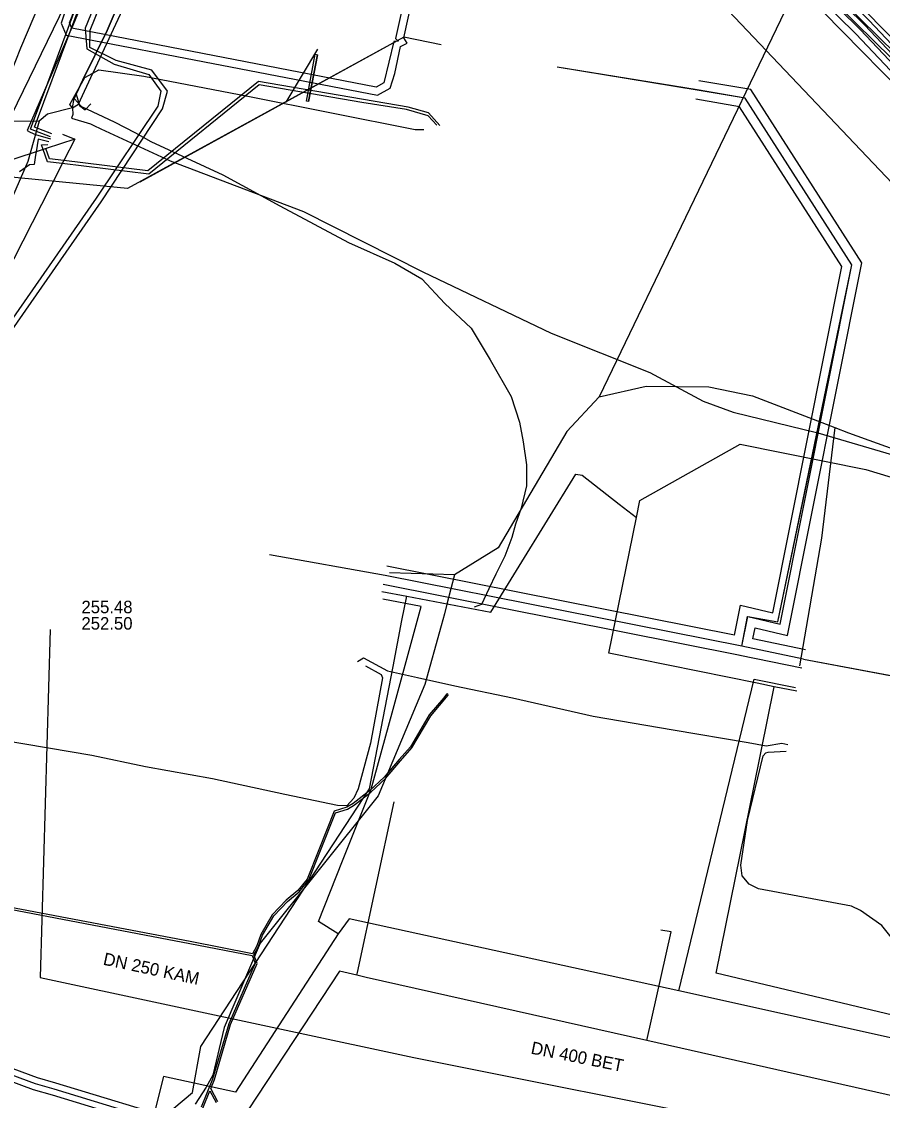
# Model space of a CAD drawing. Extents: x -598233 to -596890, y -1157848 to -1156431.
# Drawn here: x -597148.1 to -597092.9, y -1157489.7 to -1157420.6 of the extents above; entities that cross this region are included whole.
import ezdxf

# ---------------------------------------------------------------- set-up
doc = ezdxf.new("R2010")
doc.units = 0
for name, color, linetype in [('Vrstva 1', 7, 'Continuous'), ('Vrstva 12', 7, 'Continuous'), ('Vrstva 13', 7, 'Continuous'), ('Vrstva 19', 7, 'Continuous'), ('Vrstva 3', 7, 'Continuous'), ('Vrstva 37', 7, 'Continuous'), ('Vrstva 38', 7, 'Continuous'), ('Vrstva 42', 7, 'Continuous'), ('Vrstva 44', 7, 'Continuous'), ('Vrstva 51', 7, 'Continuous'), ('Vrstva 55', 7, 'Continuous'), ('Vrstva 58', 7, 'Continuous'), ('Vrstva 9', 7, 'Continuous')]:
    doc.layers.add(name, color=color, linetype=linetype)

msp = doc.modelspace()

# ---------------------------------------------------------------- linework, layer by layer
at = {"layer": 'Vrstva 1'}
msp.add_lwpolyline([(-597129.13, -1157422.38), (-597131.15, -1157425.79)], dxfattribs=at)
at = {"layer": 'Vrstva 12'}
for points in [[(-597144.582, -1157425.27), (-597144.15, -1157424.36), (-597142.61, -1157421.19), (-597141.19, -1157417.89), (-597140.29, -1157414.98), (-597139.62, -1157412.66)], [(-597139.29, -1157413.36), (-597138.96, -1157414.05), (-597140.31, -1157417.02), (-597143.52, -1157423.93)], [(-597143.52, -1157423.93), (-597143.13, -1157423.71), (-597140.26, -1157424.12), (-597133.58, -1157425.4), (-597122.87, -1157427.54), (-597122.31, -1157427.54)], [(-597144.82, -1157426.14), (-597145, -1157425.93), (-597144.04, -1157424.21), (-597143.52, -1157423.93)], [(-597144.82, -1157426.14), (-597144.44, -1157425.9), (-597143.52, -1157423.93)], [(-597144.82, -1157426.14), (-597144.71, -1157425.54), (-597144.582, -1157425.27)], [(-597144.582, -1157425.27), (-597144.38, -1157426)], [(-597144.82, -1157426.14), (-597146.43, -1157426.55), (-597146.95, -1157427)], [(-597144.82, -1157426.14), (-597144.81, -1157426.57), (-597144.89, -1157426.8), (-597143.67, -1157427.17), (-597143.457, -1157427.269)], [(-597144.38, -1157426), (-597144.01, -1157426.28)], [(-597144.01, -1157426.28), (-597143.65, -1157425.89)], [(-597146.95, -1157427), (-597147.69, -1157429.58), (-597150.79, -1157436.67), (-597155.25, -1157446.77), (-597160.197, -1157458.215)], [(-597146.95, -1157427), (-597148.8, -1157427.02), (-597153.1, -1157426.82), (-597154.3, -1157428.53), (-597156.98, -1157429.51)], [(-597143.457, -1157427.269), (-597143.004, -1157427.479)], [(-597143.004, -1157427.479), (-597138.57, -1157429.54), (-597130.02, -1157432.78), (-597122.38, -1157436.64), (-597114.16, -1157440.58), (-597107.83, -1157443.09), (-597104.42, -1157444.93), (-597102.49, -1157445.64), (-597097.07, -1157446.97), (-597087.99, -1157449.63), (-597080.67, -1157452.26), (-597077.2, -1157454.48), (-597069.7, -1157462.24), (-597064.08, -1157468.07), (-597058.36, -1157473.43), (-597052.11, -1157481.49), (-597046.15, -1157488.88), (-597040.07, -1157495.31)], [(-597108.48, -1157451.29), (-597102.05, -1157447.69), (-597094, -1157449.31), (-597079.96, -1157453.56), (-597074.242, -1157455.634)], [(-597123.41, -1157457.42), (-597118.02, -1157458.44), (-597112.57, -1157449.6), (-597112.18, -1157449.67), (-597109.81, -1157451.52), (-597108.7, -1157452.38)], [(-597108.7, -1157452.38), (-597108.48, -1157451.29)], [(-597099.87, -1157463.22), (-597100.96, -1157463), (-597110.46, -1157461.07), (-597108.7, -1157452.38)], [(-597138.34, -1157490.22), (-597137.14, -1157489.22), (-597136.59, -1157486.27), (-597125.79, -1157469.77), (-597124.28, -1157461.93), (-597123.72, -1157458.99), (-597123.41, -1157457.42)], [(-597125, -1157457.12), (-597123.41, -1157457.42)], [(-597077.34, -1157487.41), (-597083.52, -1157486.25), (-597086.46, -1157485.65), (-597103.59, -1157481.57), (-597100.82, -1157467.89), (-597100.69, -1157467.25), (-597099.89, -1157463.33), (-597099.87, -1157463.22)], [(-597098.41, -1157463.51), (-597099.87, -1157463.22)]]:
    msp.add_lwpolyline(points, dxfattribs=at)
at = {"layer": 'Vrstva 13'}
for points in [[(-597149.403, -1157425.544), (-597148.127, -1157422.306), (-597145.009, -1157414.953), (-597140.392, -1157403.824)], [(-597126.613, -1157481.698), (-597126.573, -1157481.526), (-597124.209, -1157470.602)], [(-597108.024, -1157485.889), (-597106.469, -1157478.931), (-597107.123, -1157478.805)], [(-597082.189, -1157491.704), (-597108.024, -1157485.889), (-597126.011, -1157481.842), (-597126.613, -1157481.698), (-597127.713, -1157481.444), (-597141.821, -1157502.825), (-597164.301, -1157536.89), (-597164.292, -1157537.062), (-597161.565, -1157540.122), (-597158.673, -1157543.365), (-597141.322, -1157562.83), (-597138.679, -1157565.794), (-597117.793, -1157589.221), (-597114.736, -1157592.648), (-597094.803, -1157615.006), (-597091.358, -1157618.87), (-597086.947, -1157623.819), (-597081.895, -1157629.487), (-597080.857, -1157631.559)]]:
    msp.add_lwpolyline(points, dxfattribs=at)
at = {"layer": 'Vrstva 19'}
for points in [[(-597127.8, -1157479.05), (-597129.07, -1157478.25), (-597127.52, -1157474.37), (-597125.69, -1157469.79), (-597124.35, -1157464.9), (-597122.48, -1157458.09), (-597124.94, -1157457.62)], [(-597105.98, -1157482.7), (-597101.16, -1157462.74), (-597098.51, -1157463.27)], [(-597087.44, -1157493.75), (-597085.94, -1157487.46), (-597085.87, -1157487.17), (-597105.98, -1157482.7), (-597127.1, -1157478.08), (-597127.8, -1157479.05), (-597134.38, -1157489.19), (-597138.99, -1157488.18), (-597140.48, -1157494.15)]]:
    msp.add_lwpolyline(points, dxfattribs=at)
at = {"layer": 'Vrstva 3'}
msp.add_lwpolyline([(-597129.834, -1157425.713), (-597129.27, -1157422.715), (-597129.129, -1157422.747), (-597129.702, -1157425.74)], close=True, dxfattribs=at)
at = {"layer": 'Vrstva 37'}
for p, q in [((-597104.795, -1157425.005), (-597113.766, -1157423.53)), ((-597124.8, -1157456.092), (-597132.198, -1157454.778)), ((-597101.941, -1157460.632), (-597124.8, -1157456.092)), ((-597101.941, -1157460.632), (-597124.8, -1157456.092)), ((-597097.988, -1157461.448), (-597101.941, -1157460.632)), ((-597097.988, -1157461.448), (-597101.941, -1157460.632))]:
    msp.add_line(p, q, dxfattribs=at)
for points in [[(-597101.941, -1157460.632), (-597101.566, -1157458.719), (-597099.484, -1157459.219), (-597094.897, -1157436.191), (-597101.739, -1157425.524), (-597104.795, -1157425.005)], [(-597101.941, -1157460.632), (-597101.566, -1157458.719), (-597099.635, -1157459.069), (-597096.529, -1157444.126), (-597094.897, -1157436.191), (-597101.739, -1157425.524), (-597104.795, -1157425.005)], [(-597097.988, -1157461.448), (-597085.081, -1157463.885), (-597087.317, -1157475.991), (-597084.626, -1157476.592)]]:
    msp.add_lwpolyline(points, dxfattribs=at)
at = {"layer": 'Vrstva 38'}
for p, q in [((-597102.414, -1157459.926), (-597124.683, -1157455.503)), ((-597102.058, -1157461.221), (-597124.917, -1157456.681)), ((-597097.867, -1157460.86), (-597101.238, -1157460.164)), ((-597098.109, -1157462.036), (-597102.062, -1157461.22))]:
    msp.add_line(p, q, dxfattribs=at)
for points in [[(-597101.238, -1157460.164), (-597101.098, -1157459.449), (-597099.017, -1157459.948), (-597094.261, -1157436.071), (-597101.377, -1157424.977), (-597104.695, -1157424.413)], [(-597102.414, -1157459.926), (-597102.034, -1157457.989), (-597099.951, -1157458.49), (-597095.533, -1157436.311), (-597102.101, -1157426.071), (-597104.895, -1157425.597)]]:
    msp.add_lwpolyline(points, dxfattribs=at)
at = {"layer": 'Vrstva 42'}
for p, q in [((-597104.8, -1157425), (-597113.77, -1157423.53)), ((-597124.8, -1157456.09), (-597132.2, -1157454.78)), ((-597101.94, -1157460.63), (-597124.8, -1157456.09)), ((-597097.99, -1157461.45), (-597101.94, -1157460.63))]:
    msp.add_line(p, q, dxfattribs=at)
for points in [[(-597146.235, -1157427.998), (-597147.507, -1157427.507), (-597146.402, -1157424.538), (-597142.21, -1157413.278), (-597138.728, -1157404.486), (-597137.033, -1157400.208), (-597132.697, -1157390.932), (-597131.766, -1157389.121), (-597130.511, -1157386.923), (-597130.841, -1157385.948), (-597136.408, -1157381.431)], [(-597146.151, -1157427.817), (-597147.251, -1157427.391), (-597144.924, -1157421.141), (-597142.024, -1157413.35), (-597138.702, -1157404.965), (-597136.849, -1157400.288), (-597132.517, -1157391.02), (-597131.59, -1157389.217), (-597130.293, -1157386.943), (-597130.671, -1157385.83), (-597136.284, -1157381.275)], [(-597143.423, -1157417.484), (-597144.807, -1157420.872), (-597144.924, -1157421.141), (-597146.041, -1157423.702), (-597146.402, -1157424.538), (-597147.721, -1157427.596), (-597147.534, -1157427.702), (-597147.183, -1157427.842), (-597146.239, -1157428.132)], [(-597121.282, -1157427.284), (-597122.008, -1157426.463), (-597123.328, -1157426.096), (-597132.917, -1157424.45), (-597139.989, -1157430.184), (-597145.38, -1157429.523), (-597146.3, -1157429.41), (-597146.523, -1157428.758), (-597146.506, -1157428.749), (-597146.414, -1157428.698)], [(-597121.484, -1157427.259), (-597122.041, -1157426.651), (-597123.433, -1157426.246), (-597126.28, -1157425.792), (-597132.861, -1157424.662), (-597139.929, -1157430.392), (-597145.477, -1157429.713), (-597146.428, -1157429.596), (-597146.702, -1157428.813), (-597146.809, -1157428.506), (-597146.402, -1157428.485)], [(-597101.94, -1157460.63), (-597101.57, -1157458.72), (-597099.64, -1157459.07), (-597096.53, -1157444.13), (-597094.9, -1157436.19), (-597101.74, -1157425.52), (-597104.8, -1157425)], [(-597145.457, -1157427.832), (-597144.68, -1157428.15)], [(-597146.331, -1157428.317), (-597147.023, -1157428.156), (-597147.148, -1157428.959), (-597147.182, -1157429.177)], [(-597147.182, -1157429.177), (-597147.284, -1157429.778), (-597147.584, -1157429.799), (-597148.216, -1157430.24)], [(-597126.573, -1157461.607), (-597126.171, -1157461.37), (-597124.644, -1157462.213), (-597122.718, -1157462.634), (-597120.337, -1157463.162), (-597116.633, -1157463.944), (-597111.46, -1157465.116), (-597106.347, -1157465.986), (-597101.535, -1157466.803), (-597100.376, -1157467.006), (-597099.379, -1157466.841), (-597099.002, -1157466.926)], [(-597097.99, -1157461.45), (-597085.08, -1157463.88), (-597087.32, -1157475.99), (-597084.63, -1157476.59)], [(-597126.053, -1157461.893), (-597125.054, -1157462.444), (-597124.972, -1157462.646), (-597125.721, -1157466.833), (-597126.517, -1157469.765), (-597126.802, -1157470.369), (-597127.255, -1157470.85), (-597127.837, -1157470.83), (-597131.227, -1157470.124), (-597135.858, -1157469.121), (-597140.143, -1157468.352), (-597143.591, -1157467.621), (-597149.255, -1157466.661), (-597154.163, -1157465.809), (-597157.114, -1157465.366), (-597158.73, -1157465.031), (-597160.687, -1157465.121), (-597161.295, -1157468.331)], [(-597075.898, -1157493.471), (-597078.099, -1157493.184), (-597082.034, -1157492.444), (-597084.961, -1157491.687), (-597085.116, -1157491.581), (-597085.396, -1157491.327), (-597086.743, -1157487.85), (-597087.825, -1157485.439), (-597089.598, -1157483.063), (-597090.827, -1157481.214), (-597092.968, -1157478.522), (-597094.333, -1157477.553), (-597094.918, -1157477.276), (-597100.872, -1157476.159), (-597101.468, -1157475.859), (-597101.917, -1157475.335), (-597101.997, -1157474.659), (-597101.59, -1157471.799), (-597100.582, -1157467.657), (-597100.414, -1157467.46), (-597100.255, -1157467.415), (-597099.097, -1157467.339)], [(-597154.629, -1157485.895), (-597147.217, -1157488.639), (-597146.015, -1157488.972), (-597137.768, -1157491.489)], [(-597154.486, -1157485.521), (-597147.094, -1157488.258), (-597145.903, -1157488.588), (-597137.597, -1157491.123)], [(-597154.772, -1157486.269), (-597147.34, -1157489.02), (-597146.127, -1157489.356), (-597137.939, -1157491.855)]]:
    msp.add_lwpolyline(points, dxfattribs=at)
at = {"layer": 'Vrstva 44'}
for points in [[(-597134.328, -1157382.289), (-597128.223, -1157387.79), (-597127.643, -1157388.346), (-597110.688, -1157404.615), (-597110.371, -1157404.92), (-597107.206, -1157407.925), (-597103.565, -1157411.38), (-597089.747, -1157424.977), (-597080.089, -1157435.354), (-597073.987, -1157442.218), (-597056.873, -1157461.177), (-597047.93, -1157471.357), (-597025.975, -1157496.218)], [(-597024.515, -1157499.729), (-597039.306, -1157483.023), (-597047.474, -1157473.685), (-597055.091, -1157465.11), (-597063.715, -1157455.471), (-597074.936, -1157442.983), (-597090.518, -1157426.319), (-597102.944, -1157413.654), (-597115.12, -1157401.945), (-597122.745, -1157394.981), (-597123.892, -1157393.934), (-597130.324, -1157388.06), (-597136.262, -1157382.636)], [(-597135.104, -1157382.762), (-597130.711, -1157386.865), (-597127.887, -1157388.667), (-597127.427, -1157388.96), (-597123.543, -1157392.469), (-597120.963, -1157394.95), (-597110.688, -1157404.615), (-597107.975, -1157407.168), (-597107.206, -1157407.925), (-597094.069, -1157420.841), (-597084.423, -1157431.056), (-597069.274, -1157447.61), (-597060.466, -1157457.537), (-597046.748, -1157472.955), (-597034.6, -1157486.781), (-597022.756, -1157500.207)], [(-597022.441, -1157499.959), (-597034.058, -1157486.79), (-597046.446, -1157472.69), (-597060.166, -1157457.271), (-597068.992, -1157447.324), (-597084.088, -1157430.827), (-597093.794, -1157420.549), (-597107.703, -1157406.874), (-597120.688, -1157394.658), (-597123.274, -1157392.172), (-597127.186, -1157388.638), (-597127.643, -1157388.346), (-597129.559, -1157387.124), (-597130.464, -1157386.547), (-597134.816, -1157382.482)], [(-597134.592, -1157382.59), (-597129.559, -1157387.124), (-597128.495, -1157388.083), (-597127.887, -1157388.667), (-597110.9, -1157404.966), (-597110.647, -1157405.209), (-597107.502, -1157408.194), (-597103.843, -1157411.668), (-597090.034, -1157425.256), (-597080.385, -1157435.623), (-597074.285, -1157442.485), (-597057.172, -1157461.443), (-597048.23, -1157471.621), (-597026.274, -1157496.483)], [(-597023.055, -1157500.472), (-597035.383, -1157486.498), (-597047.048, -1157473.22), (-597060.765, -1157457.802), (-597069.525, -1157447.929), (-597084.724, -1157431.319), (-597094.358, -1157421.118), (-597107.502, -1157408.194), (-597108.248, -1157407.461), (-597110.9, -1157404.966), (-597121.238, -1157395.241), (-597123.812, -1157392.766), (-597127.676, -1157389.275), (-597130.96, -1157387.18), (-597135.391, -1157383.041)], [(-597127.713, -1157400.547), (-597125.032, -1157396.487), (-597123.097, -1157394.824), (-597122.745, -1157394.981), (-597121.512, -1157395.532), (-597108.519, -1157407.754), (-597094.632, -1157421.409), (-597085.058, -1157431.547), (-597069.806, -1157448.214), (-597061.064, -1157458.067), (-597047.345, -1157473.485), (-597035.924, -1157486.488), (-597023.369, -1157500.719), (-597012.627, -1157512.806), (-596999.855, -1157527.293), (-596988.842, -1157539.544), (-596976.612, -1157553.43), (-596965.555, -1157566), (-596961.245, -1157570.882), (-596960.734, -1157571.688), (-596960.098, -1157572.691), (-596959.824, -1157574.237), (-596959.454, -1157578.137), (-596959.349, -1157579.946)], [(-597127.986, -1157400.269), (-597128.904, -1157401.011), (-597130.097, -1157400.954), (-597132.771, -1157400.913), (-597135.176, -1157400.84), (-597136.311, -1157402.552), (-597140.222, -1157411.804), (-597144.004, -1157421.05), (-597143.895, -1157422.367), (-597142.16, -1157423.35), (-597139.939, -1157424.002), (-597139.17, -1157425.078), (-597139.348, -1157426.037)], [(-597139.06, -1157426.204), (-597138.74, -1157425.079), (-597139.75, -1157423.733), (-597142.02, -1157423.104), (-597143.719, -1157422.279), (-597143.698, -1157421.167), (-597139.956, -1157411.932), (-597136.056, -1157402.671), (-597135.041, -1157401.184), (-597132.799, -1157401.184), (-597130.121, -1157401.315), (-597128.868, -1157401.37), (-597127.713, -1157400.547)], [(-597139.348, -1157426.037), (-597143.298, -1157431.923), (-597149.325, -1157440.59), (-597155.519, -1157449.712), (-597158.352, -1157453.117), (-597160.804, -1157457.188), (-597163.816, -1157460.06), (-597165.968, -1157464.591), (-597168.202, -1157468.561), (-597168.782, -1157470.039), (-597167.989, -1157471.349), (-597166.342, -1157471.685)], [(-597166.03, -1157470.166), (-597167.65, -1157469.627), (-597167.853, -1157468.758), (-597165.621, -1157464.792), (-597163.487, -1157460.301), (-597160.487, -1157457.439), (-597158.019, -1157453.342), (-597155.192, -1157449.943), (-597149.026, -1157440.863), (-597142.977, -1157432.164), (-597139.06, -1157426.204)]]:
    msp.add_lwpolyline(points, dxfattribs=at)
at = {"layer": 'Vrstva 51'}
for points in [[(-597144.68, -1157428.15), (-597146.506, -1157428.749), (-597146.702, -1157428.813), (-597147.148, -1157428.959), (-597179.43, -1157439.54)], [(-597144.68, -1157428.15), (-597145.38, -1157429.523), (-597145.477, -1157429.713), (-597145.616, -1157429.986), (-597161.125, -1157460.385), (-597161.834, -1157461.775)]]:
    msp.add_lwpolyline(points, dxfattribs=at)
at = {"layer": 'Vrstva 55'}
for points in [[(-597134.384, -1157381.583), (-597108.043, -1157406.77), (-597106.692, -1157407.127), (-597080.164, -1157433.973), (-597080.069, -1157434.022), (-597073.413, -1157441.302), (-597066.132, -1157449.7), (-597055.619, -1157460.558), (-597055.553, -1157461.227), (-597045.72, -1157472.652), (-597034.101, -1157485.694), (-597032.978, -1157486.29), (-597033.041, -1157487.142), (-597023.001, -1157498.31)], [(-597122.213, -1157413.01), (-597124.129, -1157421.699), (-597123.928, -1157421.871), (-597124.247, -1157421.885), (-597124.881, -1157424.533), (-597125.378, -1157424.812), (-597144.873, -1157421.046), (-597145.021, -1157420.697), (-597135.534, -1157396.696)], [(-597154.79, -1157441.14), (-597154.158, -1157438.012), (-597152.21, -1157433.72), (-597144.876, -1157418.692), (-597145.555, -1157420.718), (-597145.229, -1157421.486), (-597125.293, -1157425.338), (-597124.466, -1157424.873), (-597124.167, -1157423.952), (-597123.807, -1157422.223), (-597123.386, -1157422.011), (-597123.603, -1157421.666), (-597121.725, -1157413.117)], [(-597131.059, -1157476.984), (-597130.307, -1157476.352), (-597129.688, -1157475.601), (-597128.924, -1157473.722), (-597127.975, -1157471.289), (-597127.195, -1157471.055), (-597126.766, -1157470.789), (-597125.701, -1157469.966), (-597124.777, -1157469.101), (-597123.805, -1157467.959), (-597123.081, -1157467.146), (-597121.871, -1157465.095), (-597120.76, -1157463.76), (-597120.78, -1157463.68), (-597120.87, -1157463.7), (-597121.027, -1157463.923), (-597121.969, -1157465.025), (-597123.179, -1157467.074), (-597123.895, -1157467.881), (-597124.863, -1157469.019), (-597125.779, -1157469.874), (-597126.834, -1157470.691), (-597127.245, -1157470.945), (-597128.065, -1157471.191), (-597129.036, -1157473.678), (-597129.792, -1157475.539), (-597130.393, -1157476.268), (-597131.141, -1157476.896), (-597132.028, -1157477.834), (-597132.765, -1157479.085), (-597133.015, -1157479.815), (-597133.301, -1157480.323), (-597137.279, -1157479.541), (-597155.981, -1157475.991)], [(-597158.728, -1157476.679), (-597157.951, -1157477.015), (-597157.761, -1157476.151), (-597157.754, -1157476.104), (-597157.532, -1157475.95), (-597157.165, -1157475.96), (-597155.999, -1157476.109), (-597137.301, -1157479.659), (-597133.314, -1157480.442), (-597133.125, -1157480.938), (-597134.817, -1157484.82), (-597135.847, -1157488.35), (-597136.584, -1157490.153)], [(-597135.51, -1157489.8), (-597135.968, -1157488.963), (-597135.733, -1157488.39), (-597134.703, -1157484.86), (-597132.995, -1157480.942), (-597133.204, -1157480.395), (-597132.905, -1157479.865), (-597132.655, -1157479.135), (-597131.932, -1157477.906), (-597131.059, -1157476.984)], [(-597136.476, -1157490.207), (-597136.026, -1157489.105), (-597135.61, -1157489.86)]]:
    msp.add_lwpolyline(points, dxfattribs=at)
at = {"layer": 'Vrstva 58'}
for points in [[(-596922.358, -1157613.629), (-596952.883, -1157577.729), (-597153.348, -1157366.733), (-597150.383, -1157360.895), (-597143.155, -1157348.792), (-597141.756, -1157340.354), (-597141.763, -1157332.414), (-597142.327, -1157328.397), (-597136.648, -1157325.049), (-597127.334, -1157309.404), (-597155.192, -1157243.686), (-597168.691, -1157197.354), (-597171.825, -1157165.56), (-597168.691, -1157142.498), (-597162.647, -1157120.78), (-597150.784, -1157088.762), (-597134.891, -1157067.044), (-597115.64, -1157042.191), (-597035.056, -1156963.826)], [(-597067.274, -1157397.175), (-597098.91, -1157419.367), (-597111.088, -1157444.662)], [(-597141.19, -1157417.89), (-597142.61, -1157421.19), (-597144.15, -1157424.36), (-597144.71, -1157425.54), (-597144.24, -1157426.06), (-597142.15, -1157427.05), (-597140.79, -1157427.75), (-597139.81, -1157428.29), (-597135.2, -1157430.44), (-597131.53, -1157432.42), (-597127.15, -1157434.76), (-597124.17, -1157436.09), (-597122.45, -1157437.09), (-597120.98, -1157438.67), (-597119.29, -1157440.25), (-597118.07, -1157442.29), (-597116.71, -1157444.63), (-597116.19, -1157446.27), (-597115.96, -1157447.53), (-597115.73, -1157449.02), (-597115.74, -1157450.36), (-597116.07, -1157451.79), (-597116.44, -1157452.81), (-597116.68, -1157453.66), (-597117.13, -1157454.86), (-597117.71, -1157456.02), (-597118.15, -1157456.96), (-597118.63, -1157457.95), (-597119.085, -1157458.135)], [(-597141.19, -1157417.89), (-597142.61, -1157421.19), (-597144.15, -1157424.36), (-597144.71, -1157425.54), (-597144.24, -1157426.06), (-597142.15, -1157427.05), (-597140.79, -1157427.75), (-597139.81, -1157428.29), (-597135.2, -1157430.44), (-597131.53, -1157432.42), (-597127.15, -1157434.76), (-597124.17, -1157436.09), (-597122.45, -1157437.09), (-597120.98, -1157438.67), (-597119.29, -1157440.25), (-597118.07, -1157442.29), (-597116.71, -1157444.63), (-597116.19, -1157446.27), (-597115.96, -1157447.53), (-597115.73, -1157449.02), (-597115.74, -1157450.36), (-597116.07, -1157451.79), (-597116.44, -1157452.81), (-597116.68, -1157453.66), (-597117.13, -1157454.86), (-597117.71, -1157456.02), (-597118.15, -1157456.96), (-597118.63, -1157457.95), (-597119.085, -1157458.135)], [(-597111.088, -1157444.662), (-597108.08, -1157443.97), (-597104.06, -1157444.02), (-597101.25, -1157444.58), (-597095.98, -1157446.62)], [(-597111.088, -1157444.662), (-597113.16, -1157446.88), (-597117.55, -1157454.32), (-597120.35, -1157456.05)], [(-597095.98, -1157446.62), (-597096.84, -1157453.71), (-597098.24, -1157461.89)], [(-597095.98, -1157446.62), (-597095.11, -1157446.95), (-597075.67, -1157453.96), (-597069.27, -1157460.7)], [(-597120.35, -1157456.05), (-597120.83, -1157457.84), (-597120.99, -1157458.55), (-597121.21, -1157459.32), (-597122.25, -1157463.07), (-597125.24, -1157470.21), (-597132.81, -1157479.65), (-597135.11, -1157485.05), (-597135.84, -1157488.1), (-597136.26, -1157488.87), (-597136.97, -1157489.96)], [(-597120.35, -1157456.05), (-597124.51, -1157455.92)], [(-597120.35, -1157456.05), (-597124.51, -1157455.92)]]:
    msp.add_lwpolyline(points, dxfattribs=at)
at = {"layer": 'Vrstva 9'}
for p, q in [((-597123.599, -1157421.62), (-597140.501, -1157430.906)), ((-597129.696, -1157425.741), (-597129.129, -1157422.743)), ((-597146.248, -1157459.565), (-597146.903, -1157481.85)), ((-597146.903, -1157481.85), (-597122.954, -1157486.964)), ((-597122.954, -1157486.964), (-597094.477, -1157492.649))]:
    msp.add_line(p, q, dxfattribs=at)
msp.add_lwpolyline([(-597121.196, -1157422.112), (-597123.599, -1157421.62), (-597141.303, -1157431.319), (-597155.107, -1157429.969)], dxfattribs=at)

# ---------------------------------------------------------------- texts
at = {"layer": 'Vrstva 12'}
for s, p in [('255.48', (-597144.248, -1157458.514)), ('252.50', (-597144.248, -1157459.564))]:
    msp.add_text(s, height=0.8, dxfattribs=at).set_placement(p)
for s, rotation, p in [('DN 250 KAM', 347.95727, (-597142.904, -1157481.02)), ('DN 400 BET', 348.70211, (-597115.502, -1157486.718))]:
    msp.add_text(s, height=0.8, rotation=rotation, dxfattribs=at).set_placement(p)

doc.saveas('drawing.dxf')
